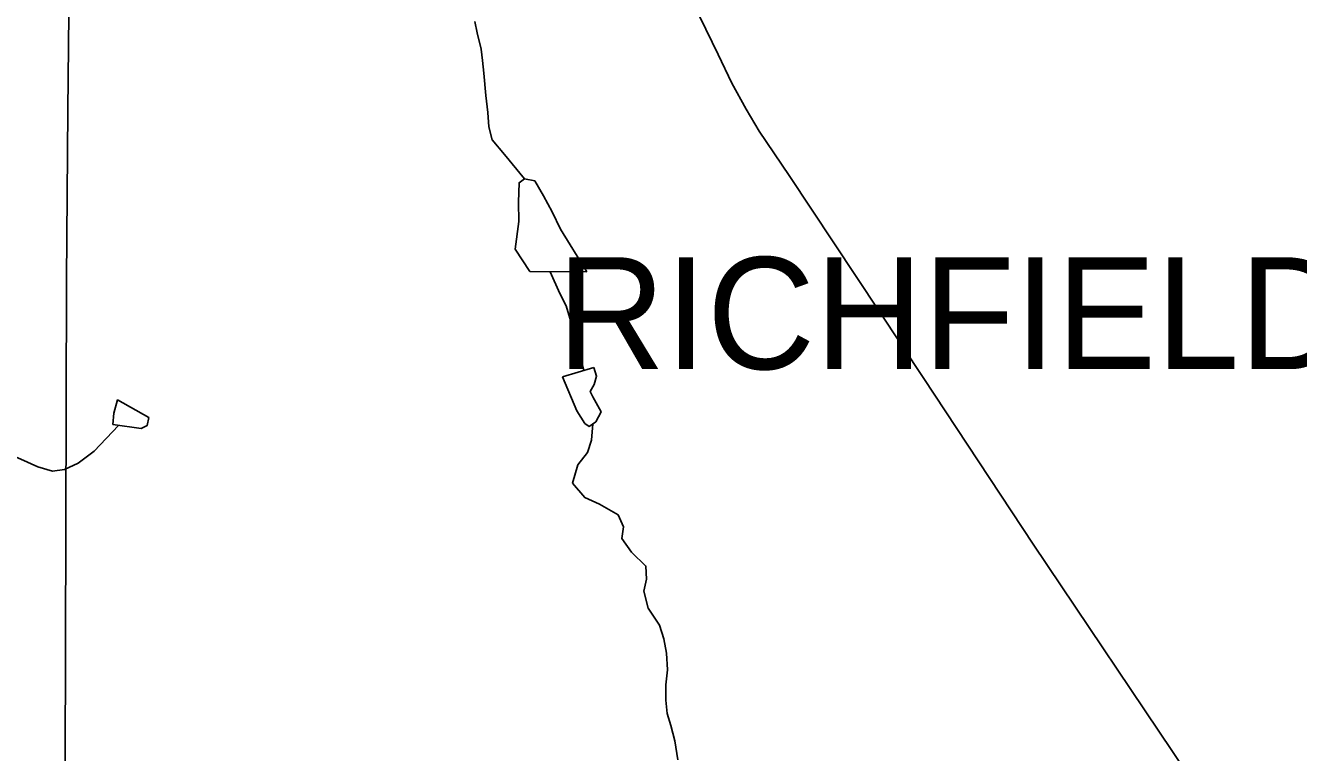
# Model space of a CAD drawing. Extents: x 0 to 34, y 0 to 22.
# Drawn here: x 4.531 to 5.608, y 17.385 to 18 of the extents above; entities that cross this region are included whole.
import ezdxf

# ---------------------------------------------------------------- set-up
doc = ezdxf.new("R2010")
doc.units = 0
for name, color, linetype in [('GM_X_City_Street', 7, 'Continuous'), ('GM_X_Corporation_Text', 7, 'Continuous'), ('GM_X_Minor_Lake', 7, 'Continuous'), ('GM_X_Minor_River', 7, 'Continuous'), ('GM_X_State_Route', 7, 'Continuous')]:
    doc.layers.add(name, color=color, linetype=linetype)

msp = doc.modelspace()

# ---------------------------------------------------------------- linework, layer by layer
at = {"layer": 'GM_X_City_Street'}
msp.add_lwpolyline([(4.5619, 16.9524), (4.565, 17.3697), (4.5647, 17.3744), (4.5656, 17.6782), (4.566, 17.7851), (4.5671, 17.928), (4.5682, 18.0371), (4.5685, 18.1605), (4.5682, 18.2954), (4.5684, 18.4425)], dxfattribs=at)
at = {"layer": 'GM_X_Minor_Lake'}
for points in [[(5.0058, 17.7914), (4.9835, 17.8277), (4.9765, 17.8424), (4.9692, 17.8557), (4.9619, 17.8685), (4.9531, 17.8703), (4.9486, 17.8669), (4.948, 17.8505), (4.9485, 17.8342), (4.9453, 17.8106), (4.9576, 17.7917)], [(4.9576, 17.7917), (5.0058, 17.7914)], [(4.9854, 17.7027), (4.9974, 17.6739), (5.0043, 17.6633), (5.0078, 17.6607), (5.0134, 17.6646), (5.0179, 17.673), (5.011, 17.6858), (5.0086, 17.6904), (5.012, 17.6961), (5.0142, 17.7033), (5.0119, 17.7105)], [(5.0119, 17.7105), (4.9854, 17.7027)], [(4.6291, 17.6591), (4.634, 17.6614), (4.6354, 17.6682), (4.6091, 17.6832), (4.6058, 17.6721), (4.6051, 17.6623)], [(4.6051, 17.6623), (4.6291, 17.6591)]]:
    msp.add_lwpolyline(points, dxfattribs=at)
at = {"layer": 'GM_X_Minor_River'}
for points in [[(4.9531, 17.8703), (4.9363, 17.8907), (4.9259, 17.9031), (4.9231, 17.9141), (4.9223, 17.9263), (4.9206, 17.9407), (4.9189, 17.9597), (4.9177, 17.9703), (4.9165, 17.9798), (4.9133, 17.9938), (4.9113, 18.0033)], [(5.0033, 17.708), (4.998, 17.7302), (4.9937, 17.7446), (4.9883, 17.7628), (4.9832, 17.7733), (4.975, 17.7916)], [(4.4949, 17.643), (4.5135, 17.639), (4.5272, 17.633), (4.5417, 17.6267), (4.5539, 17.623), (4.5641, 17.6243), (4.5758, 17.6297), (4.5894, 17.6397), (4.6099, 17.6616)], [(5.0828, 17.3787), (5.0804, 17.3947), (5.0768, 17.4079), (5.0737, 17.4178), (5.0728, 17.4292), (5.0727, 17.4421), (5.0741, 17.455), (5.0732, 17.4691), (5.0709, 17.4812), (5.0673, 17.4926), (5.0577, 17.5069), (5.0542, 17.5213), (5.0564, 17.5316), (5.0559, 17.5426), (5.0436, 17.5543), (5.0356, 17.566), (5.037, 17.5759), (5.0323, 17.5861), (5.0167, 17.5951), (5.0041, 17.6006), (4.9938, 17.6127), (4.9982, 17.6283), (5.0064, 17.6387), (5.0098, 17.649), (5.0109, 17.6629)]]:
    msp.add_lwpolyline(points, dxfattribs=at)
at = {"layer": 'GM_X_State_Route'}
msp.add_lwpolyline([(5.5548, 17.3084), (5.5501, 17.3151), (5.5132, 17.3677), (5.3834, 17.5612), (5.291, 17.7013), (5.177, 17.8729), (5.1517, 17.9105), (5.1406, 17.9291), (5.1286, 17.951), (5.1171, 17.9755), (5.0702, 18.0718), (4.995, 18.2316)], dxfattribs=at)

# ---------------------------------------------------------------- texts
at = {"layer": 'GM_X_Corporation_Text'}
msp.add_text('RICHFIELD', height=0.0947, rotation=0, dxfattribs=at).set_placement((4.9808, 17.7092))

doc.saveas('drawing.dxf')
